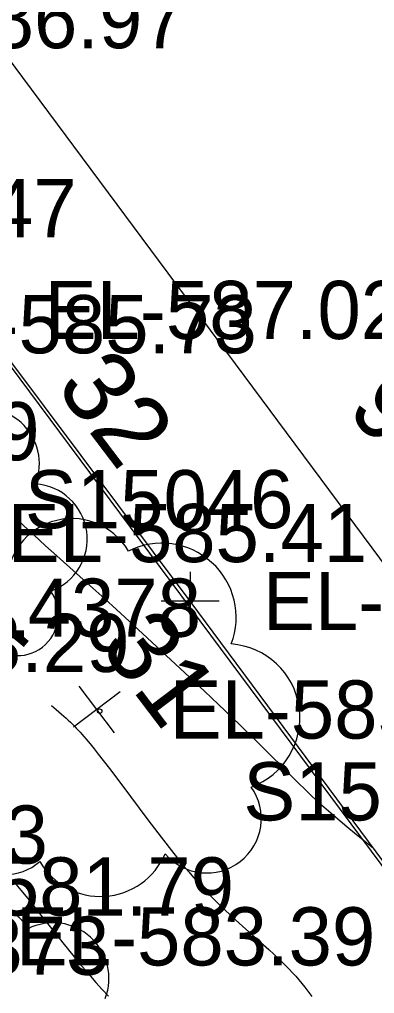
# Model space of a CAD drawing. Extents: x 1729869 to 1735532, y 648588 to 653771.
# Drawn here: x 1731423 to 1731447.4, y 651903.5 to 651970.4 of the extents above; entities that cross this region are included whole.
import ezdxf

# ---------------------------------------------------------------- set-up
doc = ezdxf.new("R2010")
doc.units = 0
for name, color, linetype in [('SURVEY - CONTOURS - Index with Text', 7, 'Continuous'), ('SURVEY - CONTOURS - Intermediate with optional Text', 7, 'Continuous'), ('SURVEY - DRAINAGE - Area Shapes', 7, 'Continuous'), ('SURVEY - DTM - Breaklines - Points - Elevations', 7, 'Continuous'), ('SURVEY - DTM - Breaklines - Points - Locators', 7, 'Continuous'), ('SURVEY - DTM - Breaklines - Points - Numbers', 7, 'Continuous'), ('SURVEY - NON-TRANSPORTATION - Features', 7, 'Continuous'), ('SURVEY - PROPERTY - ROW Lines', 7, 'Continuous'), ('SURVEY - PROPERTY - Station and Offset Flags', 7, 'Continuous'), ('SURVEY - VEGETATION - Features - Points - Elevations', 7, 'Continuous'), ('SURVEY - VEGETATION - Features - Points - Locators', 7, 'Continuous'), ('SURVEY - VEGETATION - Features - Points - Numbers', 7, 'Continuous'), ('SURVEY - VEGETATION - Features with Text', 7, 'Continuous')]:
    doc.layers.add(name, color=color, linetype=linetype)

msp = doc.modelspace()

# ---------------------------------------------------------------- linework, layer by layer
at = {"layer": 'SURVEY - CONTOURS - Index with Text'}
msp.add_lwpolyline([(1731425.2, 651923.257), (1731425.523, 651922.982), (1731425.89, 651922.663), (1731426.208, 651922.376), (1731426.358, 651922.237), (1731426.503, 651922.099), (1731426.645, 651921.962), (1731426.783, 651921.824), (1731426.912, 651921.692), (1731427.041, 651921.557), (1731427.168, 651921.42), (1731427.296, 651921.279), (1731427.426, 651921.134), (1731427.6, 651920.932), (1731427.861, 651920.621), (1731428.135, 651920.284), (1731428.424, 651919.919), (1731429.19, 651918.923), (1731430.032, 651917.804), (1731431.832, 651915.394), (1731432.736, 651914.201), (1731433.607, 651913.082), (1731433.962, 651912.639), (1731434.307, 651912.217), (1731434.643, 651911.815), (1731434.971, 651911.432), (1731435.293, 651911.068), (1731435.608, 651910.722), (1731435.994, 651910.311), (1731436.373, 651909.924), (1731436.744, 651909.556), (1731437.11, 651909.204), (1731437.47, 651908.867), (1731437.825, 651908.54), (1731438.358, 651908.056), (1731439.149, 651907.348), (1731439.768, 651906.797), (1731440.124, 651906.478), (1731440.476, 651906.157), (1731440.823, 651905.831), (1731441.163, 651905.502), (1731441.536, 651905.122), (1731441.76, 651904.882), (1731441.979, 651904.639), (1731442.193, 651904.391), (1731442.402, 651904.14), (1731442.608, 651903.884), (1731442.811, 651903.623), (1731443.095, 651903.242)], dxfattribs=at)
at = {"layer": 'SURVEY - CONTOURS - Intermediate with optional Text'}
for points in [[(1731422.869, 651936.022), (1731423.231, 651935.681), (1731423.603, 651935.334), (1731423.988, 651934.98), (1731424.803, 651934.239), (1731425.574, 651933.543), (1731428.047, 651931.326), (1731428.87, 651930.584), (1731429.666, 651929.863), (1731430.545, 651929.056), (1731431.78, 651927.912), (1731434.363, 651925.501), (1731435.718, 651924.23), (1731436.669, 651923.332), (1731437.626, 651922.419), (1731438.163, 651921.901), (1731438.698, 651921.381), (1731439.227, 651920.864), (1731439.746, 651920.352), (1731440.253, 651919.847), (1731441.041, 651919.054), (1731441.905, 651918.18), (1731442.189, 651917.897), (1731442.581, 651917.514), (1731442.902, 651917.207), (1731443.12, 651917.003), (1731443.593, 651916.57), (1731444.073, 651916.143), (1731444.553, 651915.726), (1731445.027, 651915.323), (1731445.488, 651914.937), (1731446.148, 651914.395), (1731446.962, 651913.738), (1731447.333, 651913.441)], [(1731422.766, 651910.98), (1731423.113, 651910.561), (1731423.461, 651910.134), (1731423.881, 651909.609), (1731424.303, 651909.075), (1731425.568, 651907.462), (1731425.988, 651906.932), (1731426.373, 651906.453), (1731426.755, 651905.984), (1731427.134, 651905.526), (1731427.511, 651905.078), (1731427.884, 651904.642), (1731428.253, 651904.22), (1731428.687, 651903.735), (1731429.116, 651903.263)]]:
    msp.add_lwpolyline(points, dxfattribs=at)
at = {"layer": 'SURVEY - DRAINAGE - Area Shapes'}
msp.add_lwpolyline([(1731447.67, 651794.75), (1731494.62, 651848.132), (1731494.044, 651850.166), (1731316.797, 652088.672), (1731252.279, 652032.718), (1731331.927, 651940.868), (1731377.361, 651886.729)], close=True, dxfattribs=at)
at = {"layer": 'SURVEY - DTM - Breaklines - Points - Locators'}
for p, q in [((1731434.732, 651932.437), (1731434.732, 651928.437)), ((1731436.732, 651930.437), (1731432.732, 651930.437))]:
    msp.add_line(p, q, dxfattribs=at)
at = {"layer": 'SURVEY - NON-TRANSPORTATION - Features'}
msp.add_lwpolyline([(1731542.125, 651732.02), (1731531.425, 651758.134), (1731521.859, 651782.175), (1731512.208, 651806.153), (1731504.207, 651825.718), (1731494.239, 651850.067), (1731479.452, 651870.225), (1731464.499, 651890.261), (1731449.622, 651910.354), (1731434.732, 651930.437), (1731419.741, 651950.445), (1731404.733, 651970.44), (1731389.847, 651990.526), (1731374.961, 652010.611), (1731352.665, 652040.647), (1731337.601, 652060.84), (1731322.388, 652080.891), (1731307.692, 652101.438), (1731292.778, 652121.775), (1731281.896, 652136.643), (1731256.782, 652149.028)], dxfattribs=at)
at = {"layer": 'SURVEY - PROPERTY - ROW Lines'}
msp.add_line((1731289.842, 652146.104), (1731467.536, 651906.698), dxfattribs=at)
at = {"layer": 'SURVEY - VEGETATION - Features - Points - Locators'}
for p, q in [((1731429.917, 651924.186), (1731426.729, 651921.77)), ((1731429.531, 651921.384), (1731427.115, 651924.572))]:
    msp.add_line(p, q, dxfattribs=at)
at = {"layer": 'SURVEY - VEGETATION - Features with Text'}
msp.add_circle((1731428.515, 651922.86), 0.157, dxfattribs=at)
for centre, radius, start, end in [((1731420.546, 651939.855), 3.833, 339.12847, 116.6527), ((1731423.853, 651934.691), 3.808, 290.0243, 85.86278), ((1731426.613, 651931.616), 4.486, 30.07573, 186.86465), ((1731432.781, 651929.304), 5.111, 339.12847, 116.6527), ((1731422.864, 651929.49), 2.809, 220.2772, 35.27747), ((1731437.19, 651922.419), 5.078, 290.0243, 85.86278), ((1731435.871, 651915.485), 3.745, 220.2772, 35.27747), ((1731422.112, 651915.057), 3.406, 134.83123, 312.15038), ((1731428.573, 651914.953), 4.826, 210.11828, 336.96395), ((1731420.694, 651906.216), 3.364, 30.07573, 186.86465), ((1731425.32, 651904.483), 3.833, 339.12847, 116.6527)]:
    msp.add_arc(centre, radius, start, end, dxfattribs=at)

# ---------------------------------------------------------------- texts
at = {"layer": 'SURVEY - CONTOURS - Index with Text'}
msp.add_text('585', height=5, rotation=320.40221, dxfattribs=at).set_placement((1731412.293, 651930.599))
at = {"layer": 'SURVEY - DTM - Breaklines - Points - Elevations'}
for s, p in [('EL-586.97', (1731409.733, 651968.44)), ('EL-587.02', (1731424.741, 651948.445)), ('EL-586.53', (1731439.732, 651928.437)), ('EL-583.39', (1731422.761, 651905.382))]:
    msp.add_text(s, height=4, dxfattribs=at).set_placement(p)
at = {"layer": 'SURVEY - DTM - Breaklines - Points - Numbers'}
for s, p in [('S15047', (1731408.501, 651955.445)), ('S15046', (1731423.382, 651935.437)), ('S15045', (1731438.382, 651915.354)), ('S15143', (1731406.521, 651912.382))]:
    msp.add_text(s, height=4, dxfattribs=at).set_placement(p)
at = {"layer": 'SURVEY - PROPERTY - Station and Offset Flags'}
msp.add_text("98.83'", height=5, rotation=312.54684, dxfattribs=at).set_placement((1731445.381, 651943.523))
at = {"layer": 'SURVEY - VEGETATION - Features - Points - Elevations'}
for s, p in [('EL-585.73', (1731414.624, 651947.466)), ('EL-585.41', (1731422.203, 651933.11)), ('EL-583.29', (1731405.884, 651925.557)), ('EL-585.18', (1731433.323, 651920.978)), ('EL-581.79', (1731413.063, 651908.815))]:
    msp.add_text(s, height=4, dxfattribs=at).set_placement(p)
at = {"layer": 'SURVEY - VEGETATION - Features - Points - Numbers'}
for s, p in [('S14379', (1731405.948, 651940.11)), ('S14378', (1731417.036, 651927.978)), ('S14373', (1731410.737, 651904.738))]:
    msp.add_text(s, height=4, dxfattribs=at).set_placement(p)
at = {"layer": 'SURVEY - VEGETATION - Features with Text'}
for s, p in [('32', (1731425.415, 651945.171)), ('31', (1731428.435, 651927.329))]:
    msp.add_text(s, height=5, rotation=307.16022, dxfattribs=at).set_placement(p)

doc.saveas('drawing.dxf')
